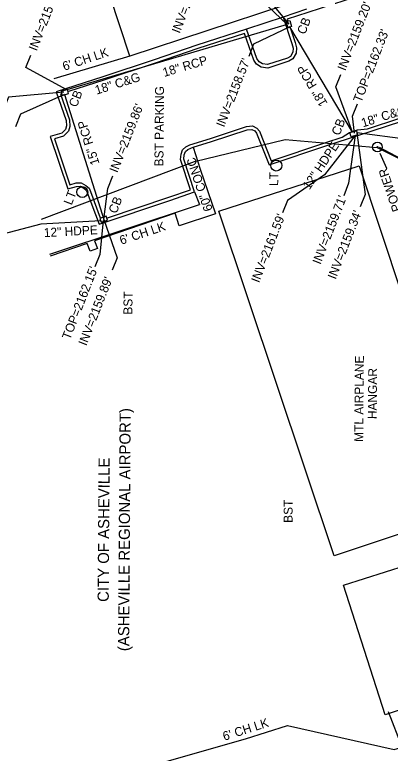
# Model space of a CAD drawing. Extents: x 945964 to 948456, y 631061 to 636061.
# Drawn here: x 946288.5 to 946456.8, y 632869 to 633199.7 of the extents above; entities that cross this region are included whole.
import ezdxf

# ---------------------------------------------------------------- set-up
doc = ezdxf.new("R2010")
doc.units = 0
for name, color, linetype in [('Exist Building', 7, 'Continuous'), ('Exist Building Text', 7, 'Continuous'), ('Exist Other Culture Fence Line', 7, 'Continuous'), ('Exist Other Culture Fence Line Text', 7, 'Continuous'), ('Exist Property Owner Text', 7, 'Continuous'), ('Exist Roads Curbs', 7, 'Continuous'), ('Exist Roads Curbs Text', 7, 'Continuous'), ('Exist Roads EOP', 7, 'Continuous'), ('Exist Roads EOP Other', 7, 'Continuous'), ('Exist Roads EOP Other Text', 7, 'Continuous'), ('Exist Structure Minor Catch Basin', 7, 'Continuous'), ('Exist Structure Minor Catch Basin Text', 7, 'Continuous'), ('Exist Structure Minor Catch Basin Top Elevation', 7, 'Continuous'), ('Exist Structure Minor Pipes HDPE 12 Inch', 7, 'Continuous'), ('Exist Structure Minor Pipes HDPE 12 Inch Invert', 7, 'Continuous'), ('Exist Structure Minor Pipes HDPE 12 Inch Text', 7, 'Continuous'), ('Exist Structure Minor Pipes RCP 15 Inch', 7, 'Continuous'), ('Exist Structure Minor Pipes RCP 15 Inch Invert', 7, 'Continuous'), ('Exist Structure Minor Pipes RCP 15 Inch Text', 7, 'Continuous'), ('Exist Structure Minor Pipes RCP 18 Inch', 7, 'Continuous'), ('Exist Structure Minor Pipes RCP 18 Inch Invert', 7, 'Continuous'), ('Exist Structure Minor Pipes RCP 18 Inch Text', 7, 'Continuous'), ('Exist Utilities Other Located Object CELL', 7, 'Continuous'), ('Exist Utilities Other Located Object Leader', 7, 'Continuous'), ('Exist Utilities Other Located Object Text', 7, 'Continuous'), ('Exist Utilities Other Pole CELL', 7, 'Continuous'), ('Exist Utilities Other Pole Text', 7, 'Continuous'), ('Exist Utilities Power UG Cable SUE', 7, 'Continuous')]:
    doc.layers.add(name, color=color, linetype=linetype)

# ---------------------------------------------------------------- blocks, each defined once
blk = doc.blocks.new('EXIST UTILITIES OTHER LOCATED OBJECT')
at = {"layer": 'Exist Utilities Other Located Object CELL'}
for radius in [0.0436, 0.0048]:
    blk.add_circle((0, 0), radius, dxfattribs=at)
blk = doc.blocks.new('EXIST UTILITIES OTHER POLE')
at = {"layer": 'Exist Utilities Other Pole CELL'}
blk.add_circle((0, 0), 0.0493, dxfattribs=at)

msp = doc.modelspace()

# ---------------------------------------------------------------- linework, layer by layer
at = {"layer": 'Exist Building'}
for points in [[(946443.69, 633215.47), (946340.12, 633181.14), (946277.06, 633372.05), (946380.49, 633406.21)], [(946495.71, 633085.27), (946527.64, 632989.39), (946431.69, 632957.46), (946380.04, 633111.85), (946442.83, 633132.13), (946461.95, 633074.48)], [(946548.19, 632917.33), (946454.54, 632886.17), (946435.89, 632944.22), (946529.94, 632974.19)]]:
    msp.add_lwpolyline(points, close=True, dxfattribs=at)
at = {"layer": 'Exist Other Culture Fence Line'}
for points in [[(946340.12, 633181.14), (946305.96, 633171.09)], [(946371.12, 633114.66), (946304.14, 633092.36)], [(946355.67, 632768.98), (946344.74, 632765.98), (946315.38, 632853.69), (946391.91, 632875.45), (946410.69, 632881.47), (946458.52, 632870.61), (946462.21, 632871.66), (946456.11, 632887.58)]]:
    msp.add_lwpolyline(points, dxfattribs=at)
at = {"layer": 'Exist Roads Curbs'}
for points in [[(946419.35, 633202.25), (946408.76, 633198.72), (946412.77, 633186.9), (946413.29, 633184.82), (946413.13, 633182.96), (946412.11, 633181.1), (946410.75, 633180.34), (946401.84, 633177.42), (946399.56, 633177.73), (946397.99, 633178.74), (946397.02, 633180.11), (946392.42, 633193.3), (946370.15, 633186.06), (946350.99, 633179.49), (946328.02, 633171.95), (946307.08, 633165.19), (946311.61, 633152.43), (946311.73, 633149.96), (946311.25, 633148.35), (946309.53, 633146.72), (946304.39, 633145.17), (946312.29, 633121.81), (946316.24, 633122.9), (946317.96, 633122.91), (946319.49, 633122.1), (946320.55, 633121.17), (946320.99, 633120.09), (946326.29, 633106.02), (946358.08, 633116.6), (946369.13, 633120.39), (946364.36, 633135.13), (946364.51, 633137.05), (946365.04, 633138.43), (946366.05, 633139.4), (946367.47, 633140.04), (946368.53, 633140.38)], [(946368.53, 633140.38), (946376.71, 633142.95), (946392.65, 633148.25), (946394.74, 633148.41), (946396.06, 633147.78), (946396.93, 633146.79), (946402.5, 633132.46), (946428.46, 633141.13), (946442.68, 633145.83), (946461.54, 633151.97), (946479.98, 633158.09), (946475.85, 633169.92), (946475.67, 633172.8), (946476.4, 633174.8), (946478.99, 633176.71), (946483.97, 633179.69), (946487.28, 633180.36)]]:
    msp.add_lwpolyline(points, dxfattribs=at)
at = {"layer": 'Exist Roads EOP'}
for points in [[(946481.35, 633202), (946481.24, 633201.92), (946477.67, 633200.28), (946473.46, 633199.13), (946469.66, 633198.88), (946466.46, 633199.31), (946464.22, 633201.22), (946463.37, 633203.25), (946459.83, 633213.9), (946442.04, 633208.06), (946419.82, 633200.82), (946410.67, 633197.77), (946410.9, 633197.09)], [(946411.95, 633194), (946414.21, 633187.33), (946414.8, 633184.94), (946414.6, 633182.51), (946413.22, 633180.01), (946411.36, 633178.96), (946401.98, 633175.89), (946399.03, 633176.28), (946396.93, 633177.64), (946395.67, 633179.41), (946391.49, 633191.42), (946370.62, 633184.63), (946351.46, 633178.07), (946328.49, 633170.52), (946312.55, 633165.38)], [(946446.65, 633148.7), (946461.08, 633153.39), (946478.06, 633159.03), (946474.37, 633169.62), (946474.16, 633173.01), (946475.15, 633175.74), (946478.15, 633177.96), (946483.35, 633181.06), (946487.25, 633181.76)], [(946309.39, 633164.36), (946309.01, 633164.24), (946313.1, 633152.72), (946313.24, 633149.77), (946312.58, 633147.54), (946310.31, 633145.38), (946306.3, 633144.18), (946313.26, 633123.63), (946316.03, 633124.4), (946318.33, 633124.42), (946320.35, 633123.34), (946321.81, 633122.07), (946322.39, 633120.64), (946326.84, 633108.83)], [(946330.02, 633108.84), (946357.6, 633118.02), (946367.25, 633121.33), (946362.84, 633134.96), (946363.03, 633137.38), (946363.75, 633139.28), (946365.2, 633140.66), (946366.93, 633141.44), (946376.25, 633144.38), (946392.35, 633149.73), (946395.03, 633149.94), (946396.99, 633149), (946398.23, 633147.57), (946403.38, 633134.34), (946427.98, 633142.56), (946435.32, 633144.98)], [(946435.32, 633144.98), (946438.56, 633147.04), (946442.13, 633148.16), (946446.65, 633148.7)]]:
    msp.add_lwpolyline(points, dxfattribs=at)
at = {"layer": 'Exist Roads EOP Other'}
for points in [[(946408.76, 633198.72), (946392.42, 633193.3)], [(946408.76, 633198.72), (946392.42, 633193.3)], [(946435.32, 633144.98), (946438.56, 633147.04), (946442.13, 633148.16), (946446.65, 633148.7)], [(946368.53, 633140.38), (946371.58, 633130.65), (946378.43, 633110.64)], [(946369.13, 633120.39), (946371.3, 633114.76)], [(946378.43, 633110.64), (946362.17, 633105.14), (946360.38, 633110.81), (946324.21, 633098.52), (946325.56, 633095.02), (946322.27, 633093.85), (946321.01, 633097.28), (946304.3, 633091.64)]]:
    msp.add_lwpolyline(points, dxfattribs=at)
at = {"layer": 'Exist Structure Minor Catch Basin'}
for points in [[(946411.01, 633193.96), (946410.15, 633196.72), (946411.77, 633197.18), (946412.56, 633194.46), (946411.01, 633193.96)], [(946312.07, 633166.25), (946309.23, 633165.43), (946309.7, 633163.6), (946312.55, 633164.42), (946312.07, 633166.25)], [(946441.64, 633147.79), (946442.16, 633145.94), (946439.33, 633145.07), (946438.65, 633147), (946441.64, 633147.79)], [(946326.6, 633108.5), (946327.28, 633106.84), (946330.14, 633107.81), (946329.46, 633109.48), (946326.6, 633108.5)]]:
    msp.add_lwpolyline(points, dxfattribs=at)
at = {"layer": 'Exist Structure Minor Catch Basin Top Elevation'}
for points in [[(946411.5, 633195.51), (946373.23, 633241.96), (946371.04, 633236.37)], [(946310.5, 633165.02), (946285.67, 633162.83), (946283.48, 633157.24)], [(946440.82, 633146.68), (946439.94, 633154.31), (946442.13, 633159.9)], [(946328.15, 633107.62), (946326.63, 633092.36), (946324.44, 633086.77)]]:
    msp.add_lwpolyline(points, dxfattribs=at)
at = {"layer": 'Exist Structure Minor Pipes HDPE 12 Inch'}
for p, q in [((946441.05, 633145.72), (946427.39, 633128.02)), ((946327.1, 633107.52), (946300.14, 633106.02))]:
    msp.add_line(p, q, dxfattribs=at)
at = {"layer": 'Exist Structure Minor Pipes HDPE 12 Inch Invert'}
for points in [[(946441.05, 633145.72), (946438.17, 633124.25), (946435.98, 633118.66)], [(946427.39, 633128.02), (946410.71, 633116.63), (946408.52, 633111.04)], [(946328.4, 633108), (946330.2, 633121.95), (946332.39, 633127.54)], [(946300.14, 633106.02), (946283.21, 633101.52), (946281.02, 633095.93)]]:
    msp.add_lwpolyline(points, dxfattribs=at)
at = {"layer": 'Exist Structure Minor Pipes RCP 15 Inch'}
msp.add_line((946310.77, 633163.99), (946328.4, 633108), dxfattribs=at)
at = {"layer": 'Exist Structure Minor Pipes RCP 15 Inch Invert'}
for points in [[(946310.77, 633163.99), (946291.01, 633155.19), (946288.82, 633149.6)], [(946328.4, 633108), (946334.33, 633090.89), (946332.15, 633085.31)]]:
    msp.add_lwpolyline(points, dxfattribs=at)
at = {"layer": 'Exist Structure Minor Pipes RCP 18 Inch'}
for p, q in [((946410.55, 633195.34), (946311.83, 633166.16)), ((946439.93, 633147.15), (946411.83, 633194.36)), ((946481.69, 633141.68), (946441.84, 633146.81))]:
    msp.add_line(p, q, dxfattribs=at)
at = {"layer": 'Exist Structure Minor Pipes RCP 18 Inch Invert'}
for points in [[(946410.55, 633195.34), (946375.43, 633228.81), (946373.25, 633223.23)], [(946411.83, 633194.36), (946395.59, 633186.59), (946393.4, 633181.01)], [(946311.83, 633166.16), (946293.46, 633176.08), (946295.65, 633181.67)], [(946439.93, 633147.15), (946432.44, 633167.4), (946434.63, 633172.99)], [(946441.84, 633146.81), (946445.56, 633119.23), (946443.38, 633113.65)]]:
    msp.add_lwpolyline(points, dxfattribs=at)
at = {"layer": 'Exist Utilities Other Located Object Leader'}
msp.add_lwpolyline([(946452.12, 633137.7), (946455.17, 633130.98)], dxfattribs=at)
at = {"layer": 'Exist Utilities Power UG Cable SUE'}
for points in [[(946300.52, 633108.21), (946369.14, 633133.95), (946409.66, 633143.94), (946450.9, 633140.23), (946464.09, 633133.71), (946494.98, 633094.25), (946494.47, 633090.67), (946469.15, 633077.02)], [(946553.89, 632978.17), (946552.98, 632974.87), (946544.96, 632973.97), (946536.17, 632982.36), (946504.27, 633080.12), (946496.03, 633094.48), (946466.63, 633132.59), (946452.05, 633140.33)]]:
    msp.add_lwpolyline(points, dxfattribs=at)

# ---------------------------------------------------------------- block references
at = {"layer": 'Exist Utilities Other Located Object CELL', "xscale": 50, "yscale": 50}
msp.add_blockref('EXIST UTILITIES OTHER LOCATED OBJECT', (946451.08, 633140.48), dxfattribs=at)
at = {"layer": 'Exist Utilities Other Pole CELL', "xscale": 50, "yscale": 50}
for p in [(946405.74, 633132.23), (946318.75, 633120.33)]:
    msp.add_blockref('EXIST UTILITIES OTHER POLE', p, dxfattribs=at)

# ---------------------------------------------------------------- texts
at = {"layer": 'Exist Building Text'}
for s, p in [('MTL AIRPLANE', (946444.67, 633008.44)), ('HANGAR', (946450.76, 633018.61))]:
    msp.add_text(s, height=4, rotation=89.5187, dxfattribs=at).set_placement(p)
at = {"layer": 'Exist Other Culture Fence Line Text'}
for rotation, p in [(18.4138, (946310.71, 633174.61)), (18.4138, (946336.29, 633096.68)), (17.7786, (946382.47, 632874.52))]:
    msp.add_text("6' CH LK", height=4, rotation=rotation, dxfattribs=at).set_placement(p)
at = {"layer": 'Exist Property Owner Text'}
for s, p in [('(ASHEVILLE REGIONAL AIRPORT)', (946339.77, 632914.69)), ('CITY OF ASHEVILLE', (946330.62, 632936.74))]:
    msp.add_text(s, height=5, rotation=89.61, dxfattribs=at).set_placement(p)
at = {"layer": 'Exist Roads Curbs Text'}
for rotation, p in [(17.4274, (946325.18, 633163.96)), (17.6422, (946444.57, 633149.29))]:
    msp.add_text('18" C&G', height=4, rotation=rotation, dxfattribs=at).set_placement(p)
at = {"layer": 'Exist Roads EOP Other Text'}
for s, rotation, p in [('BST PARKING', 89.5187, (946355.11, 633131.81)), ('60" CONC', 108.9016, (946377.31, 633112.49)), ('BST', 89.5187, (946341.21, 633065.41)), ('BST', 89.5187, (946413.01, 632972.15))]:
    msp.add_text(s, height=4, rotation=rotation, dxfattribs=at).set_placement(p)
at = {"layer": 'Exist Structure Minor Catch Basin Text'}
for p in [(946418.62, 633190.64), (946316.26, 633158.03), (946434.07, 633145.35), (946334.09, 633110.39)]:
    msp.add_text('CB', height=4, rotation=68.619, dxfattribs=at).set_placement(p)
at = {"layer": 'Exist Structure Minor Catch Basin Top Elevation'}
for s, p in [("TOP=2162.33'", (946443.79, 633160.16)), ("TOP=2162.15'", (946313.25, 633053.9))]:
    msp.add_text(s, height=4, rotation=68.6189, dxfattribs=at).set_placement(p)
at = {"layer": 'Exist Structure Minor Pipes HDPE 12 Inch Invert'}
for s, p in [("INV=2159.86'", (946334.49, 633128.71)), ("INV=2159.71'", (946425.53, 633087.63)), ("INV=2161.59'", (946398, 633079.42))]:
    msp.add_text(s, height=4, rotation=68.6189, dxfattribs=at).set_placement(p)
at = {"layer": 'Exist Structure Minor Pipes HDPE 12 Inch Text'}
for rotation, p in [(55.9982, (946420.59, 633121.1)), (3.1994, (946301.64, 633100.12))]:
    msp.add_text('12" HDPE', height=4, rotation=rotation, dxfattribs=at).set_placement(p)
at = {"layer": 'Exist Structure Minor Pipes RCP 15 Inch Invert'}
msp.add_text("INV=2159.89'", height=4, rotation=68.6189, dxfattribs=at).set_placement((946320.59, 633051.2))
at = {"layer": 'Exist Structure Minor Pipes RCP 15 Inch Text'}
msp.add_text('15" RCP', height=4, rotation=107.4817, dxfattribs=at).set_placement((946326.53, 633133.15))
at = {"layer": 'Exist Structure Minor Pipes RCP 18 Inch Invert'}
for s, p in [("INV=2158.49'", (946362.42, 633191.12)), ("INV=2158.16'", (946298.3, 633183.25)), ("INV=2159.20'", (946436.7, 633174.37)), ("INV=2158.57'", (946382.34, 633149.1)), ("INV=2159.34'", (946432.34, 633080.95))]:
    msp.add_text(s, height=4, rotation=68.6189, dxfattribs=at).set_placement(p)
at = {"layer": 'Exist Structure Minor Pipes RCP 18 Inch Text'}
for rotation, p in [(16.4684, (946355.48, 633171.87)), (120.763, (946428.85, 633160.11))]:
    msp.add_text('18" RCP', height=4, rotation=rotation, dxfattribs=at).set_placement(p)
at = {"layer": 'Exist Utilities Other Located Object Text'}
msp.add_text('POWER', height=4, rotation=109.0348, dxfattribs=at).set_placement((946461.82, 633112.34))
at = {"layer": 'Exist Utilities Other Pole Text'}
for rotation, p in [(88.9949, (946406.55, 633122.99)), (68.619, (946313.97, 633114.23))]:
    msp.add_text('LT', height=4, rotation=rotation, dxfattribs=at).set_placement(p)

doc.saveas('drawing.dxf')
